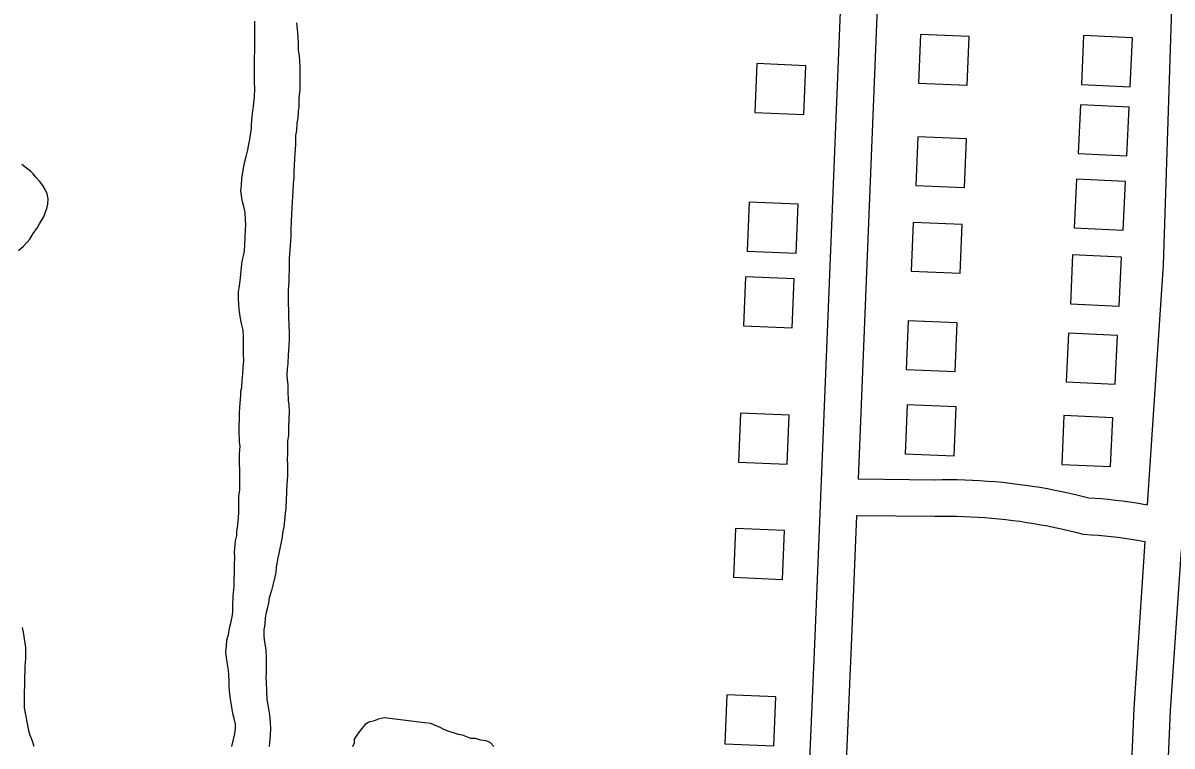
# Model space of a CAD drawing. Extents: x 3683402 to 3721514, y 487807 to 513565.
# Drawn here: x 3690642 to 3691582, y 501671 to 502262 of the extents above; entities that cross this region are included whole.
import ezdxf

# ---------------------------------------------------------------- set-up
doc = ezdxf.new("R2010")
doc.units = 0
for name, color, linetype in [('V-BLDG-OTLN', 7, 'Continuous'), ('V-ROAD-CNTR', 7, 'Continuous'), ('V-SITE-VEGE', 7, 'Continuous'), ('V-TOPO-SHOR', 7, 'Continuous')]:
    doc.layers.add(name, color=color, linetype=linetype)

msp = doc.modelspace()

# ---------------------------------------------------------------- linework, layer by layer
at = {"layer": 'V-BLDG-OTLN'}
for points in [[(3691375.96, 502252.95), (3691374.31, 502212.99), (3691414.27, 502211.33), (3691415.93, 502251.3)], [(3691547.65, 502210.2), (3691549.48, 502250.16), (3691509.52, 502251.99), (3691507.69, 502212.03)], [(3691280.62, 502187.44), (3691282.28, 502227.4), (3691242.31, 502229.06), (3691240.66, 502189.09)], [(3691544.96, 502153.6), (3691546.79, 502193.55), (3691506.83, 502195.38), (3691505, 502155.42)], [(3691373.77, 502169.25), (3691372.12, 502129.29), (3691412.08, 502127.63), (3691413.74, 502167.6)], [(3691541.81, 502092.73), (3691543.64, 502132.69), (3691503.69, 502134.52), (3691501.85, 502094.57)], [(3691274.29, 502074.03), (3691275.94, 502114), (3691235.98, 502115.65), (3691234.32, 502075.69)], [(3691370.15, 502099.16), (3691368.5, 502059.19), (3691408.46, 502057.53), (3691410.12, 502097.5)], [(3691538.61, 502030.69), (3691540.44, 502070.65), (3691500.48, 502072.48), (3691498.65, 502032.52)], [(3691271.13, 502012.93), (3691272.79, 502052.9), (3691232.82, 502054.55), (3691231.16, 502014.59)], [(3691365.99, 502018.64), (3691364.34, 501978.67), (3691404.3, 501977.02), (3691405.96, 502016.98)], [(3691535.3, 501966.75), (3691537.13, 502006.71), (3691497.18, 502008.54), (3691495.35, 501968.58)], [(3691267.02, 501901.31), (3691268.68, 501941.28), (3691228.71, 501942.93), (3691227.06, 501902.97)], [(3691365.29, 501949.82), (3691363.63, 501909.85), (3691403.6, 501908.2), (3691405.25, 501948.16)], [(3691531.58, 501899.28), (3691533.41, 501939.23), (3691493.45, 501941.06), (3691491.62, 501901.1)], [(3691263.1, 501807.01), (3691264.76, 501846.98), (3691224.79, 501848.63), (3691223.13, 501808.67)], [(3691256.06, 501670.85), (3691257.72, 501710.81), (3691217.75, 501712.47), (3691216.1, 501672.5)]]:
    msp.add_lwpolyline(points, close=True, dxfattribs=at)
at = {"layer": 'V-ROAD-CNTR'}
for points in [[(3691336.49, 502918.67), (3691290.02, 501766.66), (3691228.94, 500348.71)], [(3691366.46, 502917.46), (3691325, 501889.29)], [(3691594.22, 502669.78), (3691574.67, 502064.54), (3691561.57, 501868.12)], [(3691324.99, 501889.29), (3691388.14, 501888.58)], [(3691387.76, 501888.58), (3691393.83, 501888.67), (3691400.01, 501888.67), (3691406.19, 501888.6), (3691412.36, 501888.44), (3691418.54, 501888.2), (3691424.7, 501887.87), (3691430.87, 501887.47), (3691437.03, 501886.98), (3691443.18, 501886.41), (3691449.32, 501885.76), (3691455.45, 501885.02), (3691461.58, 501884.2), (3691467.69, 501883.3), (3691473.79, 501882.32), (3691479.87, 501881.26), (3691485.94, 501880.11), (3691492, 501878.89), (3691498.03, 501877.58), (3691504.05, 501876.2), (3691513.71, 501873.84)], [(3691513.71, 501873.84), (3691523.88, 501873.05), (3691529.68, 501872.52), (3691535.48, 501871.9), (3691541.28, 501871.2), (3691547.06, 501870.42), (3691552.83, 501869.56), (3691561.57, 501868.12)], [(3691323.79, 501859.3), (3691320, 501765.41), (3691247.4, 500080.21), (3691222.08, 499518.83)], [(3691323.78, 501859.3), (3691387.81, 501858.58)], [(3691388.19, 501858.58), (3691394.07, 501858.67), (3691399.84, 501858.67), (3691405.62, 501858.6), (3691411.39, 501858.46), (3691417.16, 501858.23), (3691422.93, 501857.93), (3691428.69, 501857.55), (3691434.45, 501857.09), (3691440.2, 501856.56), (3691445.95, 501855.95), (3691451.68, 501855.26), (3691457.41, 501854.49), (3691463.12, 501853.65), (3691468.82, 501852.73), (3691474.51, 501851.74), (3691480.19, 501850.67), (3691485.85, 501849.53), (3691491.49, 501848.3), (3691497.12, 501847.01), (3691502.74, 501845.63), (3691509.03, 501844.01)], [(3691509.03, 501844.01), (3691515.95, 501843.57), (3691521.34, 501843.16), (3691526.72, 501842.66), (3691532.1, 501842.09), (3691537.47, 501841.44), (3691542.83, 501840.72), (3691548.17, 501839.92), (3691553.51, 501839.04), (3691559.56, 501837.96)], [(3691559.56, 501837.96), (3691550.45, 501701.4), (3691455.2, 499492.19)], [(3691589.17, 501831.15), (3691580.4, 501699.75), (3691512.13, 500116.2)]]:
    msp.add_lwpolyline(points, dxfattribs=at)
at = {"layer": 'V-SITE-VEGE'}
msp.add_lwpolyline([(3690641.11, 501767.52), (3690642.03, 501763.73), (3690644.07, 501751.19), (3690644.01, 501742.21), (3690643.49, 501735.59), (3690642.85, 501711.49), (3690642.78, 501701.8), (3690646.44, 501683.34), (3690647.59, 501679.55), (3690648.52, 501676.94), (3690649.68, 501674.1), (3690650.84, 501670.54)], dxfattribs=at)
at = {"layer": 'V-TOPO-SHOR'}
for points in [[(3690818.19, 502042.61), (3690818.93, 502046.93), (3690819.7, 502053.76), (3690820.86, 502065.27), (3690821.6, 502068.51), (3690822.35, 502071.74), (3690823.09, 502075.69), (3690823.53, 502086.49), (3690823.94, 502093.69), (3690824.32, 502096.92), (3690823.99, 502101.25), (3690823.67, 502107.37), (3690822.63, 502112.05), (3690821.57, 502116.02), (3690820.88, 502119.27), (3690820.2, 502125.03), (3690820.59, 502129.35), (3690820.99, 502135.1), (3690821.37, 502138.7), (3690822.49, 502144.81), (3690823.24, 502149.12), (3690824.35, 502153.08), (3690825.83, 502158.47), (3690826.58, 502163.14), (3690827.33, 502167.09), (3690828.07, 502171.05), (3690828.83, 502175.72), (3690828.85, 502178.96), (3690829.26, 502186.16), (3690830.01, 502190.47), (3690830.39, 502193.71), (3690830.77, 502196.95), (3690831.17, 502201.98), (3690831.57, 502208.46), (3690831.25, 502213.86), (3690831.29, 502219.26), (3690831.32, 502223.22), (3690831.35, 502228.62), (3690831.38, 502232.58), (3690831.44, 502241.22), (3690831.49, 502247.7), (3690831.51, 502251.3), (3690831.55, 502257.42), (3690831.6, 502263.9)], [(3690820.2, 502125.03), (3690820.59, 502129.35), (3690820.99, 502135.1), (3690821.37, 502138.7), (3690822.49, 502144.81), (3690823.24, 502149.12), (3690824.35, 502153.08), (3690825.83, 502158.47), (3690826.58, 502163.14), (3690827.33, 502167.09), (3690828.07, 502171.05), (3690828.83, 502175.72), (3690828.85, 502178.96), (3690829.26, 502186.16), (3690830.01, 502190.47), (3690830.39, 502193.71), (3690830.77, 502196.95), (3690831.17, 502201.98), (3690831.57, 502208.46), (3690831.25, 502213.86), (3690831.29, 502219.26), (3690831.32, 502223.22), (3690831.35, 502228.62), (3690831.38, 502232.58), (3690831.44, 502241.22), (3690831.49, 502247.7), (3690831.51, 502251.3), (3690831.55, 502257.42), (3690831.6, 502263.9)], [(3690865.76, 502262.47), (3690866.42, 502254.55), (3690866.75, 502250.95), (3690867.08, 502245.55), (3690867.04, 502240.15), (3690867.73, 502235.46), (3690868.39, 502226.82), (3690868.36, 502222.86), (3690868.32, 502216.74), (3690868.29, 502212.78), (3690868.26, 502207.74), (3690867.49, 502200.91), (3690867.47, 502197.67), (3690867.44, 502193.35), (3690867.05, 502190.11), (3690866.66, 502184.36), (3690865.91, 502180.4), (3690865.51, 502174.29), (3690864.76, 502170.33), (3690864.73, 502166.37), (3690864.71, 502162.77), (3690863.91, 502151.62), (3690863.86, 502145.14), (3690863.47, 502141.18), (3690863.44, 502135.43), (3690863.04, 502131.11), (3690862.64, 502124.27), (3690862.25, 502120.67), (3690862.22, 502115.64), (3690861.83, 502111.32), (3690861.43, 502105.56), (3690861.39, 502100.16), (3690860.98, 502092.97), (3690860.95, 502087.93)], [(3690865.76, 502262.47), (3690866.42, 502254.55), (3690866.75, 502250.95), (3690867.08, 502245.55), (3690867.04, 502240.15), (3690867.73, 502235.46), (3690868.39, 502226.82), (3690868.36, 502222.86), (3690868.32, 502216.74), (3690868.29, 502212.78), (3690868.26, 502207.74), (3690867.49, 502200.91)], [(3690867.49, 502200.91), (3690867.47, 502197.67), (3690867.44, 502193.35), (3690867.05, 502190.11), (3690866.66, 502184.36), (3690865.91, 502180.4), (3690865.51, 502174.29), (3690864.76, 502170.33), (3690864.73, 502166.37), (3690864.71, 502162.77), (3690863.91, 502151.62), (3690863.86, 502145.14), (3690863.47, 502141.18), (3690863.44, 502135.43), (3690863.04, 502131.11), (3690862.64, 502124.27), (3690862.25, 502120.67), (3690862.22, 502115.64), (3690861.83, 502111.32), (3690861.43, 502105.56), (3690861.39, 502100.16), (3690860.98, 502092.97), (3690860.95, 502087.93), (3690860.53, 502080.37), (3690859.74, 502069.58), (3690859.7, 502063.46), (3690859.67, 502060.22), (3690859.28, 502054.83), (3690859.25, 502050.86), (3690858.84, 502044.03), (3690858.81, 502040.07), (3690858.77, 502033.23), (3690859.08, 502026.39), (3690859.04, 502020.99), (3690859.36, 502015.59), (3690859.67, 502008.03), (3690859.65, 502004.43), (3690859.24, 501997.95), (3690858.83, 501990.75), (3690858.42, 501983.56), (3690858.03, 501979.24), (3690857.64, 501974.21), (3690857.97, 501970.6), (3690858.66, 501965.92), (3690858.63, 501961.6), (3690858.93, 501953.32), (3690859.27, 501949.72), (3690859.59, 501944.32), (3690859.14, 501931.72), (3690859.12, 501928.12), (3690859.1, 501924.88), (3690858.34, 501920.21), (3690858.3, 501914.09), (3690858.27, 501909.77), (3690857.88, 501905.45), (3690858.21, 501900.77), (3690858.18, 501896.45), (3690858.15, 501891.77), (3690858.12, 501888.53), (3690857.34, 501879.9), (3690857.32, 501876.66), (3690857.29, 501873.06), (3690856.88, 501864.78), (3690856.49, 501861.19), (3690856.11, 501857.59), (3690855.33, 501850.04), (3690854.22, 501845), (3690853.84, 501841.41), (3690852.34, 501833.5), (3690851.23, 501828.11), (3690850.48, 501824.51), (3690848.99, 501816.96), (3690848.6, 501812.65), (3690847.85, 501809.05), (3690846.37, 501802.23), (3690845.25, 501797.91), (3690843.41, 501791.8), (3690842.67, 501787.85), (3690841.92, 501783.9), (3690840.81, 501779.94), (3690840.06, 501775.63), (3690839.66, 501770.23), (3690838.91, 501765.56), (3690838.88, 501760.52), (3690839.56, 501755.48), (3690840.6, 501749.35), (3690840.91, 501742.87), (3690840.82, 501729.91), (3690840.44, 501726.67), (3690840.78, 501723.07), (3690841.08, 501715.51), (3690841.4, 501708.67), (3690842.78, 501701.1), (3690843.47, 501696.06), (3690844.15, 501689.93), (3690844.47, 501684.89), (3690844.07, 501679.49), (3690843.69, 501676.26), (3690843.29, 501670.14)], [(3690638.21, 502076.05), (3690642.25, 502079.57), (3690645.35, 502083.1), (3690647.49, 502085.45), (3690650.36, 502090.15), (3690653.71, 502095.09), (3690655.38, 502097.92), (3690657.05, 502100.74), (3690658.97, 502103.8), (3690660.17, 502106.86), (3690661.38, 502110.64), (3690662.11, 502114.18), (3690662.38, 502118.43), (3690661.7, 502122.45), (3690660.07, 502126.01), (3690658.2, 502129.33), (3690655.39, 502132.9), (3690652.34, 502136.23), (3690650.23, 502138.84), (3690648.12, 502140.98), (3690644.83, 502143.6), (3690640.83, 502146.47)], [(3690812.72, 501670.1), (3690813.83, 501674.77), (3690815.31, 501680.52), (3690815.7, 501685.19), (3690815.73, 501688.43), (3690814.68, 501693.12), (3690813.63, 501697.09), (3690812.93, 501700.69), (3690811.55, 501708.98), (3690810.88, 501715.82), (3690810.54, 501719.43), (3690810.57, 501723.74), (3690810.25, 501728.79), (3690809.92, 501732.75), (3690808.88, 501739.23), (3690807.86, 501747.16), (3690808.25, 501752.2), (3690808.65, 501757.6), (3690810.12, 501761.54), (3690810.87, 501766.94), (3690811.62, 501770.17), (3690813.1, 501776.28), (3690813.48, 501780.24), (3690813.52, 501786), (3690813.94, 501793.19), (3690814.71, 501801.47), (3690814.75, 501806.51), (3690814.79, 501811.91), (3690814.83, 501819.1), (3690815.23, 501824.5), (3690814.9, 501829.18), (3690815.69, 501838.54), (3690816.8, 501842.85), (3690816.82, 501846.09), (3690817.58, 501851.48), (3690817.96, 501854.72), (3690818.37, 501861.55), (3690818.4, 501865.87), (3690818.42, 501869.11), (3690818.46, 501875.23), (3690819.22, 501879.91), (3690819.24, 501883.51), (3690819.27, 501887.83), (3690819.33, 501895.74), (3690819.01, 501902.59), (3690819.06, 501909.42), (3690819.46, 501915.9), (3690819.13, 501919.14), (3690818.84, 501928.86), (3690818.87, 501933.9), (3690818.89, 501937.14), (3690818.93, 501943.26), (3690819.33, 501947.58), (3690820.12, 501957.65), (3690820.14, 501960.89), (3690820.88, 501964.12), (3690821.28, 501969.88), (3690821.68, 501975.28), (3690822.07, 501980.32), (3690822.47, 501986.07), (3690822.15, 501991.11), (3690822.17, 501995.07), (3690822.22, 502001.19), (3690822.25, 502005.51), (3690821.92, 502010.91), (3690820.52, 502016.32), (3690819.48, 502022.09), (3690818.8, 502027.85), (3690818.14, 502036.49), (3690818.19, 502042.61), (3690818.93, 502046.93), (3690819.7, 502053.76), (3690820.86, 502065.27), (3690821.6, 502068.51), (3690822.35, 502071.74), (3690823.09, 502075.69), (3690823.53, 502086.49), (3690823.94, 502093.69), (3690824.32, 502096.92), (3690823.99, 502101.25), (3690823.67, 502107.37), (3690822.63, 502112.05), (3690821.57, 502116.02), (3690820.88, 502119.27), (3690820.2, 502125.03)], [(3690860.95, 502087.93), (3690860.53, 502080.37), (3690859.74, 502069.58), (3690859.7, 502063.46), (3690859.67, 502060.22), (3690859.28, 502054.83), (3690859.25, 502050.86), (3690858.84, 502044.03), (3690858.81, 502040.07), (3690858.77, 502033.23), (3690859.08, 502026.39), (3690859.04, 502020.99), (3690859.36, 502015.59), (3690859.67, 502008.03), (3690859.65, 502004.43), (3690859.24, 501997.95), (3690858.83, 501990.75), (3690858.42, 501983.56), (3690858.03, 501979.24), (3690857.64, 501974.21), (3690857.97, 501970.6), (3690858.66, 501965.92), (3690858.63, 501961.6), (3690858.93, 501953.32), (3690859.27, 501949.72), (3690859.59, 501944.32), (3690859.14, 501931.72), (3690859.12, 501928.12), (3690859.1, 501924.88), (3690858.34, 501920.21), (3690858.3, 501914.09), (3690858.27, 501909.77), (3690857.88, 501905.45), (3690858.21, 501900.77), (3690858.18, 501896.45), (3690858.15, 501891.77), (3690858.12, 501888.53), (3690857.34, 501879.9), (3690857.32, 501876.66), (3690857.29, 501873.06), (3690856.88, 501864.78), (3690856.49, 501861.19), (3690856.11, 501857.59), (3690855.33, 501850.04), (3690854.22, 501845), (3690853.84, 501841.41), (3690852.34, 501833.5), (3690851.23, 501828.11), (3690850.48, 501824.51), (3690848.99, 501816.96), (3690848.6, 501812.65), (3690847.85, 501809.05), (3690846.37, 501802.23), (3690845.25, 501797.91), (3690843.41, 501791.8), (3690842.67, 501787.85), (3690841.92, 501783.9), (3690840.81, 501779.94), (3690840.06, 501775.63), (3690839.66, 501770.23), (3690838.91, 501765.56), (3690838.88, 501760.52), (3690839.56, 501755.48), (3690840.6, 501749.35), (3690840.91, 501742.87), (3690840.82, 501729.91), (3690840.44, 501726.67), (3690840.78, 501723.07), (3690841.08, 501715.51), (3690841.4, 501708.67), (3690842.78, 501701.1), (3690843.47, 501696.06), (3690844.15, 501689.93), (3690844.47, 501684.89), (3690844.07, 501679.49), (3690843.69, 501676.26), (3690843.29, 501670.14)], [(3690812.72, 501670.1), (3690813.83, 501674.77), (3690815.31, 501680.52), (3690815.7, 501685.19), (3690815.73, 501688.43), (3690814.68, 501693.12), (3690813.63, 501697.09), (3690812.93, 501700.69), (3690811.55, 501708.98), (3690810.88, 501715.82), (3690810.54, 501719.43), (3690810.57, 501723.74), (3690810.25, 501728.79), (3690809.92, 501732.75), (3690808.88, 501739.23), (3690807.86, 501747.16), (3690808.25, 501752.2), (3690808.65, 501757.6), (3690810.12, 501761.54), (3690810.87, 501766.94), (3690811.62, 501770.17), (3690813.1, 501776.28), (3690813.48, 501780.24), (3690813.52, 501786), (3690813.94, 501793.19), (3690814.71, 501801.47), (3690814.75, 501806.51), (3690814.79, 501811.91), (3690814.83, 501819.1), (3690815.23, 501824.5), (3690814.9, 501829.18), (3690815.69, 501838.54), (3690816.8, 501842.85), (3690816.82, 501846.09), (3690817.58, 501851.48), (3690817.96, 501854.72), (3690818.37, 501861.55), (3690818.4, 501865.87), (3690818.42, 501869.11), (3690818.46, 501875.23), (3690819.22, 501879.91), (3690819.24, 501883.51), (3690819.27, 501887.83), (3690819.33, 501895.74), (3690819.01, 501902.59), (3690819.06, 501909.42), (3690819.46, 501915.9), (3690819.13, 501919.14), (3690818.84, 501928.86), (3690818.87, 501933.9), (3690818.89, 501937.14), (3690818.93, 501943.26), (3690819.33, 501947.58), (3690820.12, 501957.65), (3690820.14, 501960.89), (3690820.88, 501964.12), (3690821.28, 501969.88), (3690821.68, 501975.28), (3690822.07, 501980.32), (3690822.47, 501986.07), (3690822.15, 501991.11), (3690822.17, 501995.07), (3690822.22, 502001.19), (3690822.25, 502005.51), (3690821.92, 502010.91), (3690820.52, 502016.32), (3690819.48, 502022.09), (3690818.8, 502027.85), (3690818.14, 502036.49), (3690818.19, 502042.61)], [(3690937.6, 501693.7), (3690932.53, 501692.47), (3690929.36, 501691.23), (3690924.93, 501690), (3690921.76, 501688.12), (3690919.21, 501684.98), (3690916.02, 501681.21), (3690912.83, 501676.18), (3690912.8, 501673.02), (3690911.52, 501669.87)], [(3691027.18, 501670.33), (3691024.04, 501673.51), (3691020.89, 501674.8), (3691016.47, 501675.46), (3691012.05, 501676.75), (3691008.26, 501676.78), (3691001.33, 501679.36), (3690998.17, 501680.01), (3690990.6, 501682.59), (3690986.82, 501683.88), (3690983.04, 501685.8), (3690978.63, 501687.73), (3690975.48, 501689.02), (3690970.43, 501689.68), (3690937.6, 501693.7)]]:
    msp.add_lwpolyline(points, dxfattribs=at)

doc.saveas('drawing.dxf')
